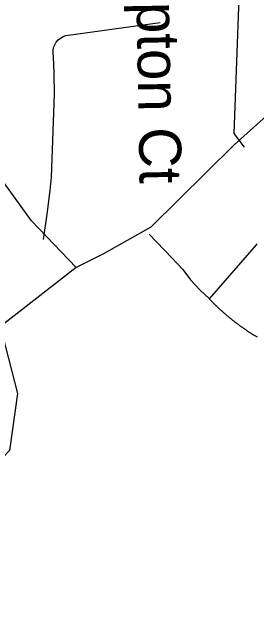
# Model space of a CAD drawing. Extents: x 1268485 to 1426702, y 514839 to 616766.
# Drawn here: x 1380513 to 1380988, y 545651 to 546846 of the extents above; entities that cross this region are included whole.
import ezdxf

# ---------------------------------------------------------------- set-up
doc = ezdxf.new("R2010")
doc.units = 0
for name, color, linetype in [('Old_Level_10', 7, 'Continuous'), ('Old_Level_32', 7, 'Continuous'), ('Old_Level_35', 7, 'Continuous'), ('Old_Level_60', 7, 'Continuous')]:
    doc.layers.add(name, color=color, linetype=linetype)

msp = doc.modelspace()

# ---------------------------------------------------------------- linework, layer by layer
at = {"layer": 'Old_Level_32'}
msp.add_line((1380636.618, 546348.768), (1380455.66, 546207.633), dxfattribs=at)
for points in [[(1380636.618, 546348.768), (1380550.075, 546439.202), (1380489.561, 546523.476), (1380466.444, 546550.695), (1380449.408, 546583.894), (1380441.65, 546615.498), (1380440.684, 546654.402), (1380442.236, 546731.151), (1380458.875, 546831.907), (1380543.092, 547093.832), (1380547.163, 547138.418), (1380556.473, 547282.888), (1380555.281, 547392.683), (1380542.615, 547456.055), (1380523.617, 547532.103), (1380453.955, 547687.366), (1380274.659, 547932.061), (1380183.112, 548065.996), (1380139.666, 548123.182)], [(1381354.867, 546957.338), (1381331.378, 546930.185), (1381281.314, 546888.041), (1381210.437, 546826.422), (1381044.042, 546677.66), (1380943.982, 546587.631), (1380782.045, 546427.162), (1380689.841, 546375.397), (1380636.618, 546348.768)]]:
    msp.add_lwpolyline(points, dxfattribs=at)
at = {"layer": 'Old_Level_35'}
msp.add_line((1380895.779, 546287.355), (1380987.129, 546392.804), dxfattribs=at)
for points in [[(1380963.753, 546583.04), (1380943.966, 546609.697), (1380958.73, 547013.804)], [(1380573.334, 546402.954), (1380580.204, 546452.269), (1380586.458, 546498.354), (1380588.611, 546524.55), (1380594.865, 546685.977), (1380593.84, 546726.884), (1380592.712, 546759.385), (1380591.789, 546765.127), (1380591.892, 546771.022), (1380592.917, 546776.764), (1380594.967, 546782.198), (1380598.043, 546787.272), (1380601.734, 546791.681), (1380606.245, 546795.372), (1380611.371, 546798.243), (1380616.908, 546800.242), (1380800.224, 546825.361)], [(1380778.591, 546413.565), (1380822.985, 546367.275), (1380843.901, 546344.565), (1380859.279, 546324.829), (1380877.734, 546304.631), (1380895.779, 546287.355)], [(1380987.129, 546392.804), (1380988.77, 546394.752)], [(1380895.779, 546287.355), (1380896.496, 546286.484), (1380897.419, 546285.612), (1380898.137, 546284.741), (1380898.957, 546283.921), (1380899.88, 546283.049), (1380900.7, 546282.178), (1380901.52, 546281.358), (1380902.34, 546280.486), (1380903.263, 546279.615), (1380904.083, 546278.795), (1380905.006, 546277.923), (1380905.724, 546277.103), (1380906.646, 546276.232), (1380907.467, 546275.462), (1380908.389, 546274.642), (1380909.21, 546273.771), (1380910.132, 546272.951), (1380910.953, 546272.131), (1380911.875, 546271.31), (1380912.798, 546270.438), (1380913.618, 546269.618), (1380914.541, 546268.798), (1380915.361, 546267.978), (1380916.284, 546267.209), (1380917.104, 546266.389), (1380918.027, 546265.569), (1380918.847, 546264.749), (1380919.77, 546263.979), (1380920.795, 546263.211), (1380921.615, 546262.391), (1380922.538, 546261.57), (1380923.358, 546260.75), (1380924.281, 546259.981), (1380925.204, 546259.212), (1380926.126, 546258.443), (1380927.049, 546257.623), (1380927.869, 546256.854), (1380928.895, 546256.085), (1380929.715, 546255.316), (1380930.638, 546254.496), (1380931.663, 546253.727), (1380932.483, 546253.009), (1380933.406, 546252.189), (1380934.329, 546251.42), (1380935.251, 546250.703), (1380936.277, 546249.933), (1380937.097, 546249.165), (1380938.122, 546248.447), (1380939.045, 546247.678), (1380939.967, 546246.96), (1380940.89, 546246.191), (1380941.915, 546245.422), (1380942.736, 546244.704), (1380943.761, 546243.936), (1380944.581, 546243.167), (1380945.606, 546242.501), (1380946.632, 546241.731), (1380947.452, 546241.013), (1380948.477, 546240.296), (1380949.502, 546239.578), (1380950.425, 546238.86), (1380951.348, 546238.143), (1380952.373, 546237.425), (1380953.296, 546236.707), (1380954.219, 546235.99), (1380955.244, 546235.324), (1380956.269, 546234.554), (1380957.089, 546233.888), (1380958.115, 546233.171), (1380959.14, 546232.504), (1380960.165, 546231.838), (1380961.088, 546231.12), (1380962.113, 546230.453), (1380963.036, 546229.736), (1380963.959, 546229.07), (1380964.984, 546228.352), (1380966.009, 546227.685), (1380967.034, 546227.019), (1380967.957, 546226.301), (1380968.982, 546225.686), (1380970.008, 546225.019), (1380971.033, 546224.302), (1380971.956, 546223.687), (1380972.981, 546223.021), (1380974.006, 546222.354), (1380975.031, 546221.688), (1380975.954, 546221.073), (1380976.979, 546220.457), (1380978.005, 546219.74), (1380979.132, 546219.125), (1380980.158, 546218.509), (1380981.08, 546217.894), (1380982.106, 546217.177), (1380983.131, 546216.561), (1380984.156, 546215.946), (1380985.079, 546215.331), (1380986.207, 546214.664), (1380987.232, 546214.049), (1380988.257, 546213.486)]]:
    msp.add_lwpolyline(points, dxfattribs=at)
at = {"layer": 'Old_Level_60'}
msp.add_lwpolyline([(1380245.793, 547194.874), (1380345.997, 547100.498), (1380351.891, 546929.443), (1380428.518, 546876.357), (1380381.363, 546610.925), (1380446.201, 546398.58), (1380522.828, 546103.656), (1380506.997, 545992.31), (1380395.431, 545875.668), (1380328.313, 545773.341), (1380287.053, 545625.879), (1380292.948, 545466.62), (1380351.891, 545384.042), (1380463.884, 545336.854), (1380569.983, 545218.884), (1380617.138, 545059.626), (1380681.976, 544788.295), (1380782.18, 544599.544), (1380855.63, 544572.816)], dxfattribs=at)

# ---------------------------------------------------------------- texts
at = {"layer": 'Old_Level_10'}
for s, rotation, p in [('Front St', 311.238086, (1380878.985, 547063.317)), ('Hampton Ct', 270.988814, (1380750.118, 547096.528))]:
    msp.add_text(s, height=82.0208, rotation=rotation, dxfattribs=at).set_placement(p)

doc.saveas('drawing.dxf')
